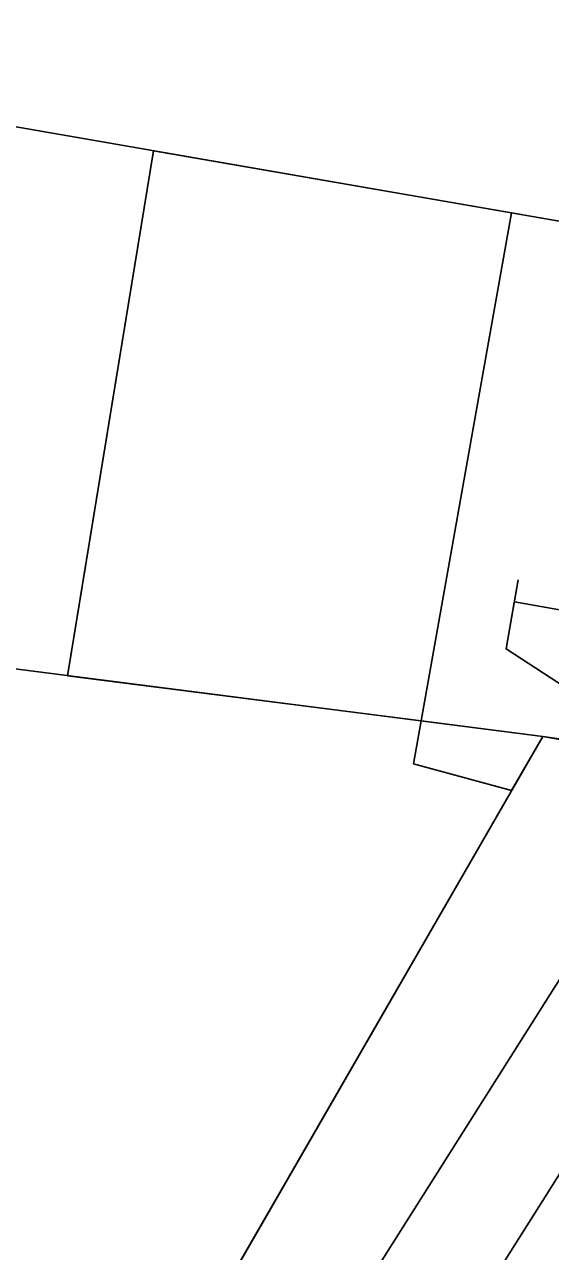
# Model space of a CAD drawing. Extents: x -746176 to -739709, y -1128407 to -1124482.
# Drawn here: x -743194.33 to -743183.18, y -1127113.5 to -1127087.46 of the extents above; entities that cross this region are included whole.
import ezdxf

# ---------------------------------------------------------------- set-up
doc = ezdxf.new("R2010")
doc.units = 0
for name, color, linetype in [('Vrstva 18', 7, 'Continuous'), ('Vrstva 19', 7, 'Continuous'), ('Vrstva 21', 7, 'Continuous'), ('Vrstva 22', 7, 'Continuous'), ('Vrstva 29', 7, 'Continuous'), ('Vrstva 3', 7, 'Continuous'), ('Vrstva 33', 7, 'Continuous'), ('Vrstva 5', 7, 'Continuous'), ('Vrstva 8', 7, 'Continuous')]:
    doc.layers.add(name, color=color, linetype=linetype)

msp = doc.modelspace()

# ---------------------------------------------------------------- linework, layer by layer
at = {"layer": 'Vrstva 18'}
for points in [[(-743072.487, -1126932.751), (-743098.647, -1126974.146), (-743125.94, -1127017.384), (-743152.604, -1127059.608), (-743175.023, -1127095.116), (-743199.163, -1127133.346), (-743215.971, -1127159.941), (-743232.818, -1127186.515), (-743247.456, -1127209.811), (-743254.52, -1127221.639), (-743261.299, -1127233.691), (-743264.155, -1127239.195), (-743264.862, -1127241.108), (-743267.337, -1127245.816), (-743268.289, -1127247.159), (-743271.711, -1127253.75), (-743281.122, -1127274.196), (-743291.923, -1127301.42), (-743296.724, -1127315.222), (-743301.116, -1127329.128), (-743306.787, -1127349.506)], [(-743183.942, -1127099.727), (-743184.117, -1127100.711), (-743180.174, -1127103.274)]]:
    msp.add_lwpolyline(points, dxfattribs=at)
at = {"layer": 'Vrstva 19'}
for p, q in [((-743191.598, -1127090.138), (-743193.421, -1127101.279)), ((-743184.002, -1127091.458), (-743191.598, -1127090.138)), ((-743193.421, -1127101.279), (-743185.918, -1127102.24))]:
    msp.add_line(p, q, dxfattribs=at)
at = {"layer": 'Vrstva 21'}
for p, q in [((-743185.918, -1127102.24), (-743186.08, -1127103.151)), ((-743183.34, -1127102.57), (-743185.918, -1127102.24)), ((-743184, -1127103.715), (-743183.34, -1127102.57)), ((-743186.08, -1127103.151), (-743184, -1127103.715))]:
    msp.add_line(p, q, dxfattribs=at)
at = {"layer": 'Vrstva 22'}
for p, q in [((-743183.857, -1127099.245), (-743184.022, -1127100.176)), ((-743181.613, -1127100.122), (-743183.939, -1127099.711))]:
    msp.add_line(p, q, dxfattribs=at)
at = {"layer": 'Vrstva 29'}
msp.add_lwpolyline([(-743178.712, -1127105.086), (-743197.526, -1127134.888)], dxfattribs=at)
at = {"layer": 'Vrstva 3'}
msp.add_lwpolyline([(-743184.002, -1127091.458), (-743185.918, -1127102.24), (-743183.34, -1127102.57), (-743171.62, -1127104.6), (-743164.211, -1127105.572), (-743162.439, -1127095.793), (-743166.78, -1127095.57), (-743176.42, -1127093.47), (-743180.17, -1127093.19), (-743180.08, -1127092.14)], close=True, dxfattribs=at)
at = {"layer": 'Vrstva 33'}
for p, q in [((-743180.08, -1127092.14), (-743206.78, -1127087.5)), ((-743198.26, -1127100.66), (-743183.34, -1127102.57))]:
    msp.add_line(p, q, dxfattribs=at)
for points in [[(-743280.26, -1127263.68), (-743264.54, -1127233.06), (-743246.95, -1127204.21), (-743235.54, -1127186.77), (-743205.03, -1127140.21), (-743183.34, -1127102.57)], [(-743183.34, -1127102.57), (-743182.84, -1127102.64), (-743171.62, -1127104.6)]]:
    msp.add_lwpolyline(points, dxfattribs=at)
at = {"layer": 'Vrstva 5'}
msp.add_lwpolyline([(-743235.54, -1127186.77), (-743220.285, -1127163.49), (-743205.03, -1127140.21), (-743194.185, -1127121.39), (-743183.34, -1127102.57), (-743177.48, -1127103.585), (-743171.62, -1127104.6), (-743177.315, -1127113.31), (-743183.01, -1127122.02), (-743189.26, -1127131.575), (-743195.51, -1127141.13), (-743203.92, -1127154.43), (-743209.935, -1127163.585), (-743215.95, -1127172.74), (-743213.155, -1127173.38), (-743210.36, -1127174.02), (-743223.82, -1127189.755)], dxfattribs=at)
at = {"layer": 'Vrstva 8'}
for points in [[(-743191.598, -1127090.138), (-743193.175, -1127099.777), (-743193.421, -1127101.279), (-743185.918, -1127102.24), (-743184.002, -1127091.458)], [(-743185.918, -1127102.24), (-743186.08, -1127103.151), (-743184, -1127103.715), (-743183.34, -1127102.57)]]:
    msp.add_lwpolyline(points, close=True, dxfattribs=at)

doc.saveas('drawing.dxf')
